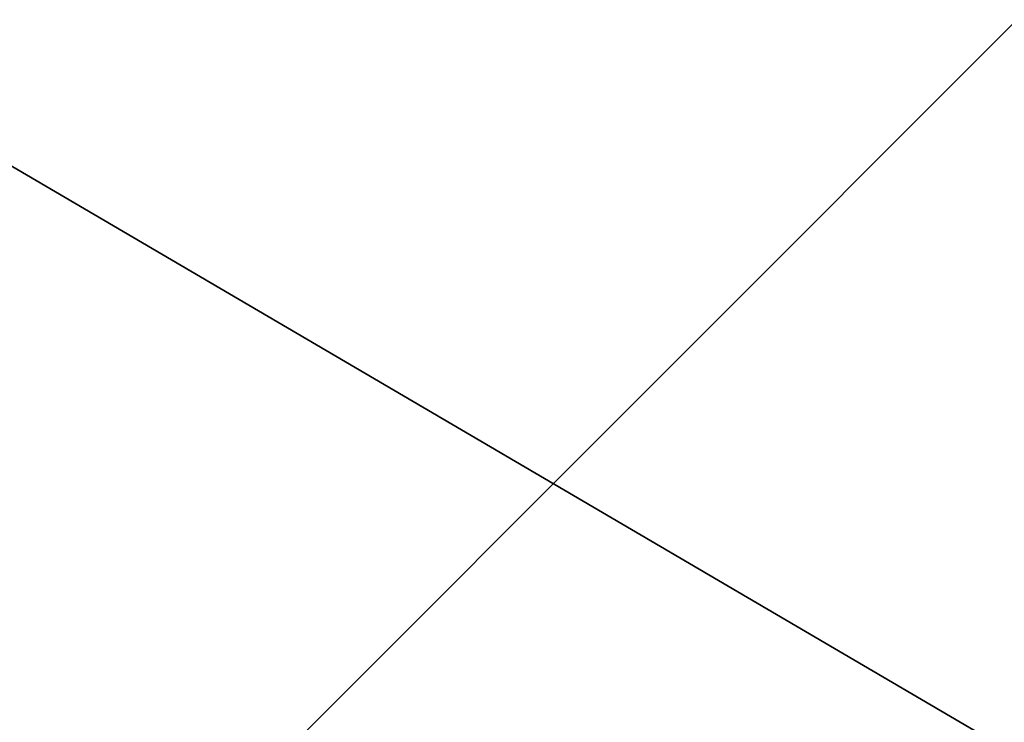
# Model space of a CAD drawing. Extents: x -200 to 200, y -831 to 754.
# Tile 399 of 656: x 2.603 to 2.746, y -638.104 to -638.003. Entities that reach past the tile are written whole.
import ezdxf

# ---------------------------------------------------------------- set-up
doc = ezdxf.new("R2010")
doc.units = 0
doc.header["$LTSCALE"] = 5.599365
for name, color, linetype in [('104', 7, 'CONTINUOUS'), ('105', 7, 'CONTINUOUS'), ('107', 7, 'CONTINUOUS'), ('125', 7, 'CONTINUOUS'), ('4065', 7, 'CONTINUOUS'), ('8', 7, 'CONTINUOUS'), ('980', 7, 'CONTINUOUS'), ('989', 7, 'CONTINUOUS')]:
    doc.layers.add(name, color=color, linetype=linetype)

msp = doc.modelspace()

# ---------------------------------------------------------------- linework, layer by layer
at = {"layer": '104', "color": 7, "linetype": 'CONTINUOUS'}
for points in [[(14.36393, -655.50872, 68.65), (0, -635.6, 68.65), (0, -637.14168, 68.65), (14.36393, -655.50872, 68.65)], [(14.36393, -655.50872, 68.65), (0, -637.14168, 68.65), (12.85708, -656.80258, 68.65), (14.36393, -655.50872, 68.65)]]:
    msp.add_3dface(points, dxfattribs=at)
at = {"layer": '105', "color": 7, "linetype": 'CONTINUOUS'}
msp.add_3dface([(0, -636.5, 15.65), (9.02198, -641.78393, 15.65), (0, -639.4, 15.65), (0, -636.5, 15.65)], dxfattribs=at)
at = {"layer": '107', "color": 7, "linetype": 'CONTINUOUS'}
for points in [[(0, -635.5, 56.75), (14.46484, -655.50375, 68.55), (3.51969, -636.14302, 55.37323), (0, -635.5, 56.75)], [(0, -635.5, 16.65), (4.08968, -636.37289, 27.05004), (9.82914, -641.19363, 16.65), (0, -635.5, 16.65)], [(0, -635.5, 56.75), (0, -635.5, 68.55), (14.46484, -655.50375, 68.55), (0, -635.5, 56.75)]]:
    msp.add_3dface(points, dxfattribs=at)
at = {"layer": '125', "color": 7, "linetype": 'CONTINUOUS'}
for points in [[(0, -635.5, 16.65), (9.82914, -641.19363, 16.65), (0, -635.79289, 15.94289), (0, -635.5, 16.65)], [(9.82914, -641.19363, 16.65), (0, -636.5, 15.65), (0, -635.79289, 15.94289), (9.82914, -641.19363, 16.65)], [(9.02198, -641.78393, 15.65), (0, -636.5, 15.65), (9.82914, -641.19363, 16.65), (9.02198, -641.78393, 15.65)]]:
    msp.add_3dface(points, dxfattribs=at)
at = {"layer": '4065', "color": 7, "linetype": 'CONTINUOUS'}
for points in [[(2.99995, -637.75, 48.65), (0, -638.25, 46.15), (0, -637.89645, 46.00355), (2.99995, -637.75, 48.65)], [(2.99995, -637.75, 48.65), (2.5, -638.25, 48.65), (0, -638.25, 46.15), (2.99995, -637.75, 48.65)], [(2.99995, -637.75, 48.65), (0, -637.75, 51.65), (2.5, -638.25, 48.65), (2.99995, -637.75, 48.65)]]:
    msp.add_3dface(points, dxfattribs=at)
at = {"layer": '8', "color": 7, "linetype": 'CONTINUOUS'}
for points in [[(160, -638, 11), (-160, -638, 11), (-160, -649), (160, -638, 11)], [(-160, -638, -11), (160, -649), (-160, -649), (-160, -638, -11)], [(160, -638, -11), (160, -649), (-160, -638, -11), (160, -638, -11)], [(160, -649), (160, -638, 11), (-160, -649), (160, -649)]]:
    msp.add_3dface(points, dxfattribs=at)
at = {"layer": '980', "color": 7, "linetype": 'CONTINUOUS'}
for points in [[(0, -635.5, 68.55), (14.36393, -655.50872, 68.65), (14.46484, -655.50375, 68.55), (0, -635.5, 68.55)], [(14.36393, -655.50872, 68.65), (0, -635.5, 68.55), (0, -635.52929, 68.62071), (14.36393, -655.50872, 68.65)], [(0, -635.6, 68.65), (14.36393, -655.50872, 68.65), (0, -635.52929, 68.62071), (0, -635.6, 68.65)]]:
    msp.add_3dface(points, dxfattribs=at)
at = {"layer": '989', "color": 7, "linetype": 'CONTINUOUS'}
for points in [[(12.85708, -656.80258, 68.65), (0, -637.14168, 68.65), (6.81241, -643.77302, 68.55), (12.85708, -656.80258, 68.65)], [(0, -637.14168, 68.65), (0, -638.36642, 68.62499), (6.81241, -643.77302, 68.55), (0, -637.14168, 68.65)]]:
    msp.add_3dface(points, dxfattribs=at)

doc.saveas('drawing.dxf')
